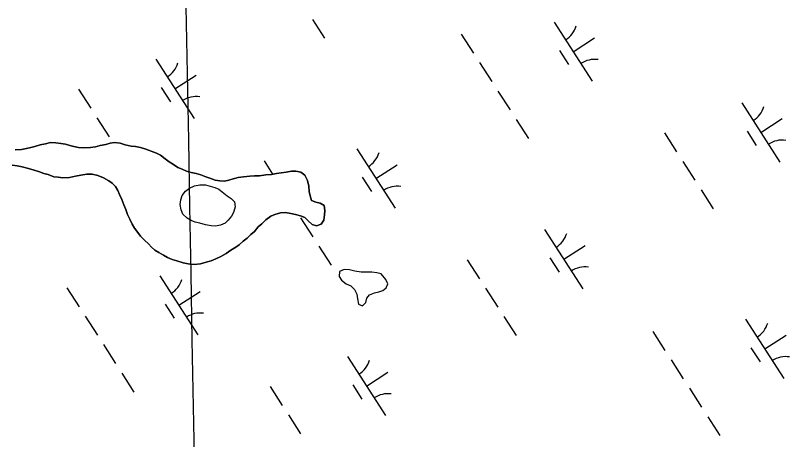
# Model space of a CAD drawing. Extents: x 3937982 to 3958556, y 219448 to 241894.
# Drawn here: x 3945931 to 3946479, y 231475 to 231776 of the extents above; entities that cross this region are included whole.
import ezdxf

# ---------------------------------------------------------------- set-up
doc = ezdxf.new("R2010")
doc.units = 0
for name, color, linetype in [('V-GRID-MAJR', 7, 'Continuous'), ('V-TOPO-SHOR', 7, 'Continuous'), ('V-WETL-SWMP', 7, 'Continuous')]:
    doc.layers.add(name, color=color, linetype=linetype)

msp = doc.modelspace()

# ---------------------------------------------------------------- linework, layer by layer
at = {"layer": 'V-GRID-MAJR'}
msp.add_spline([(3946136.867, 227095.12), (3946078.329, 230314.506), (3945968.142, 236374.431), (3945930.73, 238431.955)], degree=3, dxfattribs=at)
at = {"layer": 'V-TOPO-SHOR'}
for points in [[(3945930.272, 231680.593), (3945934.688, 231680.965), (3945938.448, 231681.494), (3945941.385, 231682.342), (3945944.326, 231683.028), (3945948.08, 231684.048), (3945951.836, 231684.904), (3945955.428, 231685.758), (3945959.03, 231685.631), (3945962.637, 231685.176), (3945965.916, 231684.555), (3945969.035, 231683.767), (3945971.988, 231682.979), (3945975.269, 231682.358), (3945978.71, 231682.065), (3945983.78, 231682.28), (3945987.377, 231682.809), (3945990.641, 231683.658), (3945994.561, 231684.517), (3945997.664, 231685.366), (3946000.771, 231685.727), (3946004.703, 231685.274), (3946008.316, 231684.164), (3946012.582, 231683.226), (3946015.694, 231682.931), (3946019.301, 231682.313), (3946023.078, 231681.205), (3946026.856, 231679.769), (3946030.473, 231678.334), (3946033.436, 231676.726), (3946036.736, 231674.141), (3946039.537, 231672.204), (3946042.505, 231670.271), (3946045.636, 231668.012), (3946048.757, 231666.896), (3946051.883, 231665.456), (3946055.004, 231664.504), (3946058.612, 231663.721), (3946062.057, 231662.939), (3946065.508, 231661.499), (3946068.304, 231660.383), (3946072.08, 231659.111), (3946075.523, 231658.654), (3946078.8, 231658.362), (3946081.902, 231659.048), (3946085.003, 231660.061), (3946088.431, 231660.913), (3946092.191, 231661.444), (3946096.771, 231661.817), (3946100.041, 231662.177), (3946103.642, 231662.214), (3946108.055, 231662.75), (3946111.981, 231663.117), (3946115.575, 231663.807), (3946119.01, 231664.17), (3946122.602, 231664.862), (3946126.196, 231665.552), (3946129.307, 231665.585), (3946132.916, 231664.803), (3946135.722, 231662.539), (3946137.723, 231658.958), (3946138.583, 231654.874), (3946138.785, 231650.948), (3946139.469, 231648.009), (3946140.485, 231644.744), (3946143.445, 231643.464), (3946146.564, 231642.678), (3946149.361, 231641.07), (3946149.89, 231637.474), (3946149.757, 231634.361), (3946149.14, 231630.591), (3946147.205, 231627.789), (3946144.106, 231626.611), (3946140.821, 231627.723), (3946138.013, 231630.15), (3946135.697, 231632.583)], [(3946135.697, 231632.583), (3946132.574, 231633.861), (3946129.127, 231634.808), (3946125.846, 231635.43), (3946122.076, 231636.21), (3946118.477, 231635.846), (3946114.56, 231634.824), (3946111.627, 231633.484), (3946108.049, 231630.994), (3946105.133, 231628.18), (3946102.7, 231625.866), (3946099.949, 231622.726), (3946097.354, 231620.408), (3946094.76, 231617.928), (3946091.999, 231615.771), (3946089.24, 231613.287), (3946086.803, 231611.462), (3946083.225, 231609.3), (3946079.973, 231607.137), (3946076.229, 231604.972), (3946072.647, 231603.135), (3946069.223, 231601.792), (3946065.797, 231600.774), (3946061.715, 231599.752), (3946057.3, 231599.215), (3946053.04, 231599.664), (3946049.431, 231600.444), (3946044.999, 231601.71), (3946041.55, 231602.822), (3946038.261, 231604.262), (3946035.462, 231605.869), (3946032.171, 231607.637), (3946029.371, 231609.408), (3946027.057, 231611.514), (3946024.743, 231613.781), (3946021.935, 231616.371), (3946019.285, 231619.292), (3946017.294, 231621.891), (3946014.972, 231624.977), (3946013.307, 231627.744), (3946011.631, 231631.492), (3946009.962, 231634.748), (3946008.78, 231638.172), (3946007.273, 231641.595), (3946005.926, 231645.347), (3946004.252, 231648.931), (3946003.079, 231651.701), (3946001.414, 231654.468), (3945999.097, 231656.899), (3945996.624, 231658.675), (3945993.003, 231660.766), (3945988.894, 231662.361), (3945984.792, 231663.301), (3945981.028, 231663.264), (3945976.776, 231662.73), (3945973.02, 231661.874), (3945968.937, 231661.014), (3945964.191, 231660.803), (3945960.753, 231661.096), (3945957.638, 231661.554), (3945953.693, 231662.988), (3945950.74, 231663.776), (3945947.453, 231665.052), (3945943.019, 231666.316), (3945938.915, 231667.586), (3945935.304, 231668.532), (3945931.698, 231669.148), (3945928.089, 231669.767)], [(3946080.596, 231648.001), (3946083.561, 231646.067), (3946085.877, 231643.634), (3946086.242, 231640.036), (3946085.136, 231636.098), (3946083.688, 231633.464), (3946081.425, 231630.658), (3946079.32, 231628.508), (3946075.895, 231627.164), (3946072.463, 231626.474), (3946069.188, 231626.605), (3946065.252, 231627.384), (3946061.314, 231628.489), (3946058.031, 231629.276), (3946055.073, 231630.392), (3946052.274, 231632), (3946049.298, 231634.916), (3946048.12, 231638.015), (3946047.264, 231641.771), (3946047.887, 231645.052), (3946048.835, 231648.171), (3946051.096, 231651.304), (3946053.859, 231653.297), (3946057.443, 231654.968), (3946061.363, 231655.826), (3946065.293, 231655.703), (3946068.578, 231654.753), (3946071.859, 231653.969), (3946074.654, 231652.689), (3946080.596, 231648.001)], [(3946189.781, 231592.537), (3946186.825, 231593.325), (3946183.219, 231593.782), (3946179.782, 231593.745), (3946175.69, 231593.704), (3946171.263, 231594.478), (3946167.324, 231595.42), (3946163.558, 231595.545), (3946160.298, 231594.204), (3946160.007, 231590.599), (3946161.67, 231587.996), (3946165.133, 231585.576), (3946168.258, 231583.97), (3946171.068, 231581.379), (3946172.573, 231578.123), (3946173.098, 231574.852), (3946173.792, 231571.094), (3946176.749, 231569.978), (3946179.016, 231572.294), (3946179.643, 231575.248), (3946181.58, 231577.722), (3946185.169, 231579.067), (3946188.107, 231579.751), (3946191.044, 231580.765), (3946193.481, 231582.59), (3946194.6, 231585.383), (3946193.258, 231588.48), (3946189.781, 231592.537)]]:
    msp.add_lwpolyline(points, dxfattribs=at)
at = {"layer": 'V-WETL-SWMP'}
for p, q in [((3946141.071, 231773.249), (3946149.731, 231759.795)), ((3946312.523, 231771.317), (3946339.586, 231729.274)), ((3946246.658, 231762.722), (3946255.318, 231749.269)), ((3946326.055, 231750.296), (3946341.19, 231760.038)), ((3946316.319, 231751.165), (3946322.814, 231741.075)), ((3946030.09, 231744.978), (3946057.153, 231702.935)), ((3946259.648, 231742.542), (3946268.308, 231729.088)), ((3946043.621, 231723.956), (3946058.757, 231733.699)), ((3946033.886, 231724.826), (3946040.381, 231714.735)), ((3945975.224, 231723.581), (3945983.884, 231710.127)), ((3946272.638, 231722.361), (3946281.298, 231708.907)), ((3946445.653, 231714.019), (3946472.715, 231671.975)), ((3945988.214, 231703.4), (3945996.874, 231689.946)), ((3946285.628, 231702.18), (3946294.288, 231688.726)), ((3946459.184, 231692.997), (3946474.319, 231702.74)), ((3946390.787, 231692.622), (3946399.447, 231679.168)), ((3946449.449, 231693.866), (3946455.944, 231683.776)), ((3946172.656, 231681.288), (3946199.718, 231639.245)), ((3946106.791, 231672.693), (3946112.848, 231663.284)), ((3946186.187, 231660.266), (3946201.323, 231670.009)), ((3946403.777, 231672.441), (3946412.436, 231658.987)), ((3946176.452, 231661.135), (3946182.947, 231651.045)), ((3946416.766, 231652.26), (3946425.426, 231638.806)), ((3946132.771, 231632.331), (3946141.431, 231618.878)), ((3946305.785, 231623.989), (3946332.848, 231581.946)), ((3946145.761, 231612.151), (3946154.421, 231598.697)), ((3946319.317, 231602.968), (3946334.452, 231612.71)), ((3946309.581, 231603.837), (3946316.076, 231593.746)), ((3946250.919, 231602.592), (3946259.579, 231589.138)), ((3946032.789, 231591.258), (3946059.851, 231549.215)), ((3945966.924, 231582.663), (3945975.584, 231569.21)), ((3946263.909, 231582.411), (3946272.569, 231568.958)), ((3946046.32, 231570.237), (3946061.456, 231579.979)), ((3946036.585, 231571.106), (3946043.08, 231561.016)), ((3945979.914, 231562.483), (3945988.574, 231549.029)), ((3946276.899, 231562.231), (3946285.559, 231548.777)), ((3946448.351, 231560.299), (3946475.414, 231518.256)), ((3946382.486, 231551.704), (3946391.146, 231538.25)), ((3946461.882, 231539.277), (3946477.018, 231549.02)), ((3945992.904, 231542.302), (3946001.564, 231528.848)), ((3946452.147, 231540.147), (3946458.642, 231530.056)), ((3946165.918, 231533.96), (3946192.98, 231491.916)), ((3946395.476, 231531.523), (3946404.136, 231518.07)), ((3946005.894, 231522.121), (3946014.554, 231508.667)), ((3946179.449, 231512.938), (3946194.585, 231522.681)), ((3946111.052, 231512.563), (3946119.712, 231499.109)), ((3946169.714, 231513.807), (3946176.209, 231503.717)), ((3946408.466, 231511.343), (3946417.126, 231497.889)), ((3946124.042, 231492.382), (3946132.702, 231478.928)), ((3946421.456, 231491.162), (3946430.116, 231477.708))]:
    msp.add_line(p, q, dxfattribs=at)
for points in [[(3946135.722, 231662.539), (3946132.916, 231664.802), (3946129.307, 231665.584), (3946126.197, 231665.552), (3946122.603, 231664.861), (3946119.009, 231664.17), (3946115.575, 231663.808), (3946111.981, 231663.117), (3946108.056, 231662.75), (3946103.642, 231662.214), (3946100.041, 231662.177), (3946096.771, 231661.817), (3946092.191, 231661.443), (3946088.432, 231660.914), (3946085.003, 231660.061), (3946081.903, 231659.047), (3946078.8, 231658.361), (3946075.523, 231658.655), (3946072.081, 231659.112), (3946068.303, 231660.383), (3946065.509, 231661.5), (3946062.057, 231662.939), (3946058.612, 231663.722), (3946055.003, 231664.504), (3946051.883, 231665.455), (3946048.758, 231666.896), (3946045.637, 231668.011), (3946042.504, 231670.27), (3946039.538, 231672.205), (3946036.736, 231674.141), (3946033.436, 231676.726), (3946030.473, 231678.333), (3946026.857, 231679.77), (3946023.078, 231681.205), (3946019.302, 231682.312), (3946015.694, 231682.931), (3946012.581, 231683.226), (3946008.316, 231684.165), (3946004.703, 231685.275), (3946000.77, 231685.726), (3945997.664, 231685.367), (3945994.562, 231684.517), (3945990.642, 231683.659), (3945987.377, 231682.808), (3945983.781, 231682.28), (3945978.709, 231682.065), (3945975.269, 231682.358), (3945971.989, 231682.979), (3945969.034, 231683.768), (3945965.916, 231684.555), (3945962.636, 231685.176), (3945959.03, 231685.631), (3945955.428, 231685.758), (3945951.835, 231684.903), (3945948.079, 231684.047), (3945944.325, 231683.027), (3945941.385, 231682.342), (3945938.447, 231681.494), (3945934.688, 231680.965), (3945930.272, 231680.593)], [(3945928.09, 231669.767), (3945931.697, 231669.149), (3945935.305, 231668.531), (3945938.915, 231667.585), (3945943.02, 231666.317), (3945947.453, 231665.052), (3945950.74, 231663.776), (3945953.694, 231662.988), (3945957.637, 231661.554), (3945960.752, 231661.095), (3945964.192, 231660.802), (3945968.937, 231661.014), (3945973.021, 231661.874), (3945976.777, 231662.73), (3945981.027, 231663.264), (3945984.792, 231663.302), (3945988.894, 231662.362), (3945993.002, 231660.766), (3945996.624, 231658.675), (3945999.098, 231656.9), (3946001.414, 231654.468), (3946003.079, 231651.702), (3946004.253, 231648.931), (3946005.926, 231645.347), (3946007.273, 231641.595), (3946008.781, 231638.173), (3946009.962, 231634.748), (3946011.632, 231631.491), (3946013.307, 231627.743), (3946014.971, 231624.977), (3946017.294, 231621.89), (3946019.285, 231619.292), (3946021.934, 231616.372), (3946024.742, 231613.781), (3946027.057, 231611.513), (3946029.37, 231609.409), (3946032.171, 231607.636), (3946035.462, 231605.869), (3946038.261, 231604.261), (3946041.55, 231602.821), (3946044.999, 231601.71), (3946049.431, 231600.445), (3946053.04, 231599.663), (3946057.3, 231599.215), (3946061.715, 231599.751), (3946065.797, 231600.774), (3946069.224, 231601.791), (3946072.648, 231603.135), (3946076.23, 231604.972), (3946079.973, 231607.138), (3946083.225, 231609.299), (3946086.804, 231611.463), (3946089.241, 231613.288), (3946091.999, 231615.772), (3946094.76, 231617.928), (3946097.354, 231620.409), (3946099.949, 231622.727), (3946102.7, 231625.865), (3946105.132, 231628.181), (3946108.05, 231630.994), (3946111.626, 231633.485), (3946114.559, 231634.824), (3946118.477, 231635.846), (3946122.075, 231636.21), (3946125.847, 231635.43), (3946129.127, 231634.808), (3946132.574, 231633.861), (3946135.698, 231632.583), (3946138.014, 231630.151), (3946140.821, 231627.724), (3946144.106, 231626.612), (3946147.204, 231627.789), (3946149.14, 231630.591), (3946149.757, 231634.362), (3946149.889, 231637.474), (3946149.362, 231641.07), (3946146.563, 231642.678), (3946143.444, 231643.465), (3946140.485, 231644.745), (3946139.47, 231648.008), (3946138.785, 231650.948), (3946138.582, 231654.874), (3946137.722, 231658.958), (3946135.722, 231662.539)]]:
    msp.add_lwpolyline(points, dxfattribs=at)
for points in [[(3946080.595, 231648.001), (3946083.561, 231646.067), (3946085.878, 231643.635), (3946086.241, 231640.037), (3946085.135, 231636.097), (3946083.689, 231633.463), (3946081.425, 231630.658), (3946079.319, 231628.508), (3946075.895, 231627.164), (3946072.464, 231626.474), (3946069.189, 231626.605), (3946065.253, 231627.384), (3946061.313, 231628.49), (3946058.031, 231629.275), (3946055.073, 231630.391), (3946052.274, 231631.999), (3946049.298, 231634.916), (3946048.121, 231638.014), (3946047.264, 231641.77), (3946047.886, 231645.051), (3946048.836, 231648.17), (3946051.096, 231651.304), (3946053.859, 231653.296), (3946057.443, 231654.969), (3946061.363, 231655.827), (3946065.293, 231655.703), (3946068.577, 231654.754), (3946071.859, 231653.969), (3946074.655, 231652.688)], [(3946189.78, 231592.537), (3946186.825, 231593.326), (3946183.219, 231593.781), (3946179.782, 231593.746), (3946175.69, 231593.704), (3946171.262, 231594.478), (3946167.324, 231595.42), (3946163.558, 231595.546), (3946160.298, 231594.203), (3946160.007, 231590.599), (3946161.67, 231587.997), (3946165.132, 231585.576), (3946168.259, 231583.971), (3946171.068, 231581.38), (3946172.574, 231578.122), (3946173.098, 231574.853), (3946173.791, 231571.095), (3946176.749, 231569.979), (3946179.017, 231572.294), (3946179.642, 231575.247), (3946181.581, 231577.722), (3946185.169, 231579.068), (3946188.108, 231579.752), (3946191.045, 231580.764), (3946193.482, 231582.59), (3946194.599, 231585.384), (3946193.258, 231588.48)]]:
    msp.add_lwpolyline(points, close=True, dxfattribs=at)
for centre, start, end in [((3946311.304, 231773.65), 301.99668, 343.54034), ((3946028.871, 231747.311), 301.99668, 343.54034), ((3946341.204, 231727.198), 81.99668, 123.54034), ((3946058.771, 231700.859), 81.99668, 123.54034), ((3946444.433, 231716.352), 301.99668, 343.54034), ((3946474.333, 231669.9), 81.99668, 123.54034), ((3946171.437, 231683.621), 301.99668, 343.54034), ((3946201.337, 231637.169), 81.99668, 123.54034), ((3946304.566, 231626.322), 301.99668, 343.54034), ((3946334.466, 231579.87), 81.99668, 123.54034), ((3946031.57, 231593.591), 301.99668, 343.54034), ((3946061.47, 231547.139), 81.99668, 123.54034), ((3946447.132, 231562.632), 301.99668, 343.54034), ((3946477.032, 231516.18), 81.99668, 123.54034), ((3946164.699, 231536.292), 301.99668, 343.54034), ((3946194.599, 231489.841), 81.99668, 123.54034)]:
    msp.add_arc(centre, 17.623, start, end, dxfattribs=at)

doc.saveas('drawing.dxf')
